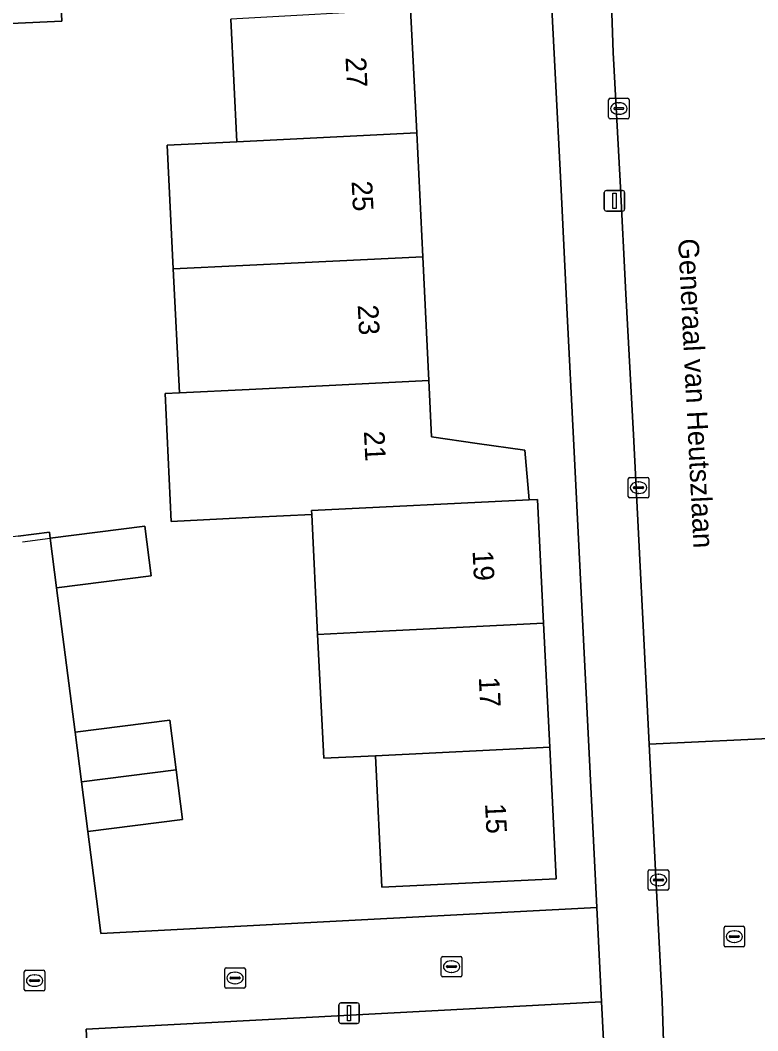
# Model space of a CAD drawing. Extents: x 161084 to 161928, y 385354 to 386522.
# Drawn here: x 161295.55 to 161331.43, y 385920.36 to 385969.55 of the extents above; entities that cross this region are included whole.
import ezdxf

# ---------------------------------------------------------------- set-up
doc = ezdxf.new("R2010")
doc.units = 0
for name, color, linetype in [('IMGEO_Erf', 7, 'Continuous'), ('IMGEO_Kolk', 7, 'Continuous'), ('IMGEO_Lichtmast', 7, 'Continuous'), ('IMGEO_Muur', 7, 'Continuous'), ('IMGEO_Openbare_ruimte_label', 7, 'Continuous'), ('IMGEO_Pand', 7, 'Continuous'), ('IMGEO_Pand_nummerreeks', 7, 'Continuous'), ('IMGEO_Rijbaan_lokaal_open', 7, 'Continuous'), ('IMGEO_Rioolput', 7, 'Continuous'), ('IMGEO_Voetpad_open', 7, 'Continuous')]:
    doc.layers.add(name, color=color, linetype=linetype)

msp = doc.modelspace()

# ---------------------------------------------------------------- linework, layer by layer
at = {"layer": 'IMGEO_Erf'}
for points in [[(161297.389, 385973.184), (161297.57, 385969.502), (161295.099, 385969.385)], [(161295.443, 385944.436), (161296.974, 385944.629), (161297.012, 385944.333), (161301.62, 385944.92), (161301.927, 385942.513), (161297.32, 385941.925), (161298.218, 385934.9), (161302.825, 385935.488), (161303.135, 385933.067), (161303.445, 385930.644), (161298.838, 385930.056), (161299.32, 385926.287), (161299.472, 385925.097), (161323.609, 385926.364), (161322.47, 385949.196), (161322.167, 385955.228), (161321.863, 385961.301), (161321.564, 385967.293), (161321.39, 385970.769)], [(161314.545, 385970.087), (161314.841, 385964.069), (161315.137, 385958.039), (161315.433, 385952.009), (161315.568, 385949.272), (161317.774, 385948.954), (161320.106, 385948.617), (161320.318, 385946.206), (161320.717, 385946.226), (161321.014, 385940.195), (161321.311, 385934.165), (161321.626, 385927.766), (161313.149, 385927.349), (161312.834, 385933.748), (161310.318, 385933.624), (161310.021, 385939.654), (161309.733, 385945.493), (161306.988, 385945.358), (161302.902, 385945.157), (161302.596, 385951.375), (161303.296, 385951.41), (161302.999, 385957.44), (161302.702, 385963.47), (161306.088, 385963.637), (161305.795, 385969.596)], [(161325.018, 385898.655), (161324.711, 385904.648), (161324.394, 385910.84), (161324.09, 385916.792), (161323.835, 385921.765), (161298.756, 385920.449), (161298.899, 385917.584), (161299.144, 385912.692), (161299.404, 385907.511), (161299.448, 385906.638), (161299.751, 385900.585), (161300.054, 385894.529), (161300.357, 385888.476), (161300.63, 385883.012), (161300.661, 385882.421), (161300.891, 385878.117), (161298.585, 385877.992), (161298.584, 385877.782), (161323.674, 385871.676)]]:
    msp.add_lwpolyline(points, dxfattribs=at)
at = {"layer": 'IMGEO_Kolk'}
for p, q in [((161324.174, 385964.824), (161324.174, 385965.676)), ((161324.249, 385965.75), (161325.101, 385965.75)), ((161324.662, 385965.53), (161324.687, 385965.53)), ((161325.175, 385965.676), (161325.175, 385964.824)), ((161324.433, 385965.244), (161324.433, 385965.256)), ((161324.871, 385965.207), (161324.473, 385965.207)), ((161324.476, 385965.293), (161324.874, 385965.293)), ((161324.917, 385965.256), (161324.917, 385965.244)), ((161325.101, 385964.75), (161324.249, 385964.75)), ((161324.685, 385964.97), (161324.66, 385964.97)), ((161325.132, 385946.371), (161325.132, 385947.223)), ((161325.207, 385947.297), (161326.059, 385947.297)), ((161325.434, 385946.84), (161325.832, 385946.84)), ((161325.62, 385947.077), (161325.645, 385947.077)), ((161326.133, 385947.223), (161326.133, 385946.371)), ((161325.391, 385946.791), (161325.391, 385946.803)), ((161325.829, 385946.754), (161325.431, 385946.754)), ((161325.643, 385946.517), (161325.618, 385946.517)), ((161325.875, 385946.803), (161325.875, 385946.791)), ((161326.059, 385946.297), (161325.207, 385946.297)), ((161326.177, 385928.202), (161327.029, 385928.202)), ((161326.102, 385927.276), (161326.102, 385928.128)), ((161326.361, 385927.696), (161326.361, 385927.708)), ((161326.799, 385927.659), (161326.401, 385927.659)), ((161326.404, 385927.745), (161326.802, 385927.745)), ((161326.59, 385927.982), (161326.615, 385927.982)), ((161326.845, 385927.708), (161326.845, 385927.696)), ((161327.103, 385928.128), (161327.103, 385927.276)), ((161327.029, 385927.202), (161326.177, 385927.202)), ((161326.613, 385927.422), (161326.588, 385927.422)), ((161316.038, 385923.06), (161316.038, 385923.912)), ((161316.113, 385923.986), (161316.965, 385923.986)), ((161316.526, 385923.766), (161316.551, 385923.766)), ((161317.039, 385923.912), (161317.039, 385923.06)), ((161305.503, 385922.508), (161305.503, 385923.36)), ((161305.578, 385923.434), (161306.43, 385923.434)), ((161306.504, 385923.36), (161306.504, 385922.508)), ((161316.297, 385923.48), (161316.297, 385923.492)), ((161316.735, 385923.443), (161316.337, 385923.443)), ((161316.34, 385923.529), (161316.738, 385923.529)), ((161316.781, 385923.492), (161316.781, 385923.48)), ((161305.762, 385922.928), (161305.762, 385922.94)), ((161306.2, 385922.891), (161305.802, 385922.891)), ((161305.805, 385922.977), (161306.203, 385922.977)), ((161305.991, 385923.214), (161306.016, 385923.214)), ((161306.246, 385922.94), (161306.246, 385922.928)), ((161316.965, 385922.986), (161316.113, 385922.986)), ((161316.549, 385923.206), (161316.524, 385923.206)), ((161306.43, 385922.434), (161305.578, 385922.434)), ((161306.014, 385922.654), (161305.989, 385922.654))]:
    msp.add_line(p, q, dxfattribs=at)
for points in [[(161324.174, 385964.824), (161324.174, 385965.676)], [(161324.249, 385965.75), (161325.101, 385965.75)], [(161325.175, 385965.676), (161325.175, 385964.824)], [(161325.101, 385964.75), (161324.249, 385964.75)], [(161325.132, 385946.371), (161325.132, 385947.223)], [(161325.207, 385947.297), (161326.059, 385947.297)], [(161326.133, 385947.223), (161326.133, 385946.371)], [(161326.059, 385946.297), (161325.207, 385946.297)], [(161326.177, 385928.202), (161327.029, 385928.202)], [(161326.102, 385927.276), (161326.102, 385928.128)], [(161327.103, 385928.128), (161327.103, 385927.276)], [(161327.029, 385927.202), (161326.177, 385927.202)], [(161316.038, 385923.06), (161316.038, 385923.912)], [(161316.113, 385923.986), (161316.965, 385923.986)], [(161317.039, 385923.912), (161317.039, 385923.06)], [(161305.503, 385922.508), (161305.503, 385923.36)], [(161305.578, 385923.434), (161306.43, 385923.434)], [(161306.504, 385923.36), (161306.504, 385922.508)], [(161316.965, 385922.986), (161316.113, 385922.986)], [(161306.43, 385922.434), (161305.578, 385922.434)]]:
    msp.add_lwpolyline(points, dxfattribs=at)
for centre, radius, start, end in [((161324.251, 385965.674), 0.0765, 91.552, 178.448), ((161324.251, 385965.674), 0.0765, 91.552, 178.448), ((161325.099, 385965.674), 0.0765, 1.552, 88.448), ((161325.099, 385965.674), 0.0765, 1.552, 88.448), ((161324.473, 385965.253), 0.0403, 85.8775, 175.7526), ((161324.47, 385965.243), 0.0366, 178.938, 274.7102), ((161324.874, 385965.25), 0.043, 264.8664, 352.4533), ((161324.878, 385965.255), 0.0386, 1.7309, 96.639), ((161324.251, 385964.826), 0.0765, 181.552, 268.448), ((161324.251, 385964.826), 0.0765, 181.552, 268.448), ((161325.099, 385964.826), 0.0765, 271.552, 358.448), ((161325.099, 385964.826), 0.0765, 271.552, 358.448), ((161325.209, 385947.221), 0.0765, 91.552, 178.448), ((161325.209, 385947.221), 0.0765, 91.552, 178.448), ((161325.431, 385946.8), 0.0403, 85.8775, 175.7526), ((161325.836, 385946.802), 0.0386, 1.7309, 96.639), ((161326.057, 385947.221), 0.0765, 1.552, 88.448), ((161326.057, 385947.221), 0.0765, 1.552, 88.448), ((161325.209, 385946.373), 0.0765, 181.552, 268.448), ((161325.209, 385946.373), 0.0765, 181.552, 268.448), ((161325.428, 385946.79), 0.0366, 178.938, 274.7102), ((161325.832, 385946.797), 0.043, 264.8664, 352.4533), ((161326.057, 385946.373), 0.0765, 271.552, 358.448), ((161326.057, 385946.373), 0.0765, 271.552, 358.448), ((161326.179, 385928.126), 0.0765, 91.552, 178.448), ((161326.179, 385928.126), 0.0765, 91.552, 178.448), ((161327.027, 385928.126), 0.0765, 1.552, 88.448), ((161327.027, 385928.126), 0.0765, 1.552, 88.448), ((161326.401, 385927.705), 0.0403, 85.8775, 175.7526), ((161326.398, 385927.695), 0.0366, 178.938, 274.7102), ((161326.802, 385927.702), 0.043, 264.8664, 352.4533), ((161326.806, 385927.707), 0.0386, 1.7309, 96.639), ((161326.179, 385927.278), 0.0765, 181.552, 268.448), ((161326.179, 385927.278), 0.0765, 181.552, 268.448), ((161327.027, 385927.278), 0.0765, 271.552, 358.448), ((161327.027, 385927.278), 0.0765, 271.552, 358.448), ((161316.115, 385923.91), 0.0765, 91.552, 178.448), ((161316.115, 385923.91), 0.0765, 91.552, 178.448), ((161316.963, 385923.91), 0.0765, 1.552, 88.448), ((161316.963, 385923.91), 0.0765, 1.552, 88.448), ((161305.58, 385923.358), 0.0765, 91.552, 178.448), ((161305.58, 385923.358), 0.0765, 91.552, 178.448), ((161306.428, 385923.358), 0.0765, 1.552, 88.448), ((161306.428, 385923.358), 0.0765, 1.552, 88.448), ((161316.337, 385923.489), 0.0403, 85.8775, 175.7526), ((161316.334, 385923.479), 0.0366, 178.938, 274.7102), ((161316.738, 385923.486), 0.043, 264.8664, 352.4533), ((161316.742, 385923.491), 0.0386, 1.7309, 96.639), ((161305.802, 385922.937), 0.0403, 85.8775, 175.7526), ((161305.799, 385922.927), 0.0366, 178.938, 274.7102), ((161306.203, 385922.934), 0.043, 264.8664, 352.4533), ((161306.207, 385922.939), 0.0386, 1.7309, 96.639), ((161316.115, 385923.062), 0.0765, 181.552, 268.448), ((161316.115, 385923.062), 0.0765, 181.552, 268.448), ((161316.963, 385923.062), 0.0765, 271.552, 358.448), ((161316.963, 385923.062), 0.0765, 271.552, 358.448), ((161305.58, 385922.51), 0.0765, 181.552, 268.448), ((161305.58, 385922.51), 0.0765, 181.552, 268.448), ((161306.428, 385922.51), 0.0765, 271.552, 358.448), ((161306.428, 385922.51), 0.0765, 271.552, 358.448)]:
    msp.add_arc(centre, radius, start, end, dxfattribs=at)
for centre, major_axis, ratio, start_param, end_param in [((161324.661, 385965.25), (-0.387, 0.002), 0.722429, 4.712389, 7.853982), ((161324.686, 385965.25), (-0.39, 0.002), 0.717154, 1.570796, 4.712389), ((161325.619, 385946.797), (-0.387, 0.002), 0.722429, 4.712389, 7.853982), ((161325.644, 385946.797), (-0.39, 0.002), 0.717154, 1.570796, 4.712389), ((161326.589, 385927.702), (-0.387, 0.002), 0.722429, 4.712389, 7.853982), ((161326.614, 385927.702), (-0.39, 0.002), 0.717154, 1.570796, 4.712389), ((161316.525, 385923.486), (-0.387, 0.002), 0.722429, 4.712389, 7.853982), ((161316.55, 385923.486), (-0.39, 0.002), 0.717154, 1.570796, 4.712389), ((161305.99, 385922.934), (-0.387, 0.002), 0.722429, 4.712389, 7.853982), ((161306.015, 385922.934), (-0.39, 0.002), 0.717154, 1.570796, 4.712389)]:
    msp.add_ellipse(centre, major_axis=major_axis, ratio=ratio, start_param=start_param, end_param=end_param, dxfattribs=at)
at = {"layer": 'IMGEO_Lichtmast'}
for p, q in [((161323.967, 385960.359), (161323.967, 385961.159)), ((161323.967, 385961.159), (161323.967, 385960.359)), ((161324.067, 385961.259), (161324.857, 385961.259)), ((161324.857, 385961.259), (161324.067, 385961.259)), ((161324.957, 385961.159), (161324.957, 385960.359)), ((161324.957, 385960.359), (161324.957, 385961.159)), ((161324.857, 385960.259), (161324.067, 385960.259)), ((161324.067, 385960.259), (161324.857, 385960.259)), ((161311.056, 385920.821), (161311.056, 385921.621)), ((161311.056, 385921.621), (161311.056, 385920.821)), ((161311.156, 385921.721), (161311.946, 385921.721)), ((161311.946, 385921.721), (161311.156, 385921.721)), ((161312.046, 385921.621), (161312.046, 385920.821)), ((161312.046, 385920.821), (161312.046, 385921.621)), ((161311.946, 385920.721), (161311.156, 385920.721)), ((161311.156, 385920.721), (161311.946, 385920.721))]:
    msp.add_line(p, q, dxfattribs=at)
for points in [[(161324.387, 385961.134), (161324.537, 385961.134), (161324.537, 385960.384), (161324.387, 385960.384), (161324.387, 385961.134)], [(161311.476, 385921.596), (161311.626, 385921.596), (161311.626, 385920.846), (161311.476, 385920.846), (161311.476, 385921.596)]]:
    msp.add_lwpolyline(points, dxfattribs=at)
for centre, start, end in [((161324.067, 385961.159), 90, 180), ((161324.067, 385961.159), 90, 180), ((161324.857, 385961.159), 0, 90), ((161324.857, 385961.159), 360, 90), ((161324.067, 385960.359), 180, 270), ((161324.067, 385960.359), 180, 270), ((161324.857, 385960.359), 270, 0), ((161324.857, 385960.359), 270, 0), ((161311.156, 385921.621), 90, 180), ((161311.156, 385921.621), 90, 180), ((161311.946, 385921.621), 0, 90), ((161311.946, 385921.621), 360, 90), ((161311.156, 385920.821), 180, 270), ((161311.156, 385920.821), 180, 270), ((161311.946, 385920.821), 270, 0), ((161311.946, 385920.821), 270, 0)]:
    msp.add_arc(centre, 0.1, start, end, dxfattribs=at)
at = {"layer": 'IMGEO_Muur'}
msp.add_lwpolyline([(161295.658, 385944.16), (161297.012, 385944.333)], dxfattribs=at)
at = {"layer": 'IMGEO_Pand'}
for points in [[(161297.389, 385973.184), (161294.922, 385973.062), (161295.087, 385969.634), (161295.099, 385969.385), (161297.57, 385969.502)], [(161314.841, 385964.069), (161314.545, 385970.087), (161305.795, 385969.596), (161306.088, 385963.637)], [(161314.841, 385964.069), (161306.088, 385963.637), (161302.702, 385963.47), (161302.999, 385957.44), (161306.385, 385957.607), (161315.137, 385958.039)], [(161315.137, 385958.039), (161306.385, 385957.607), (161302.999, 385957.44), (161303.296, 385951.41), (161306.682, 385951.577), (161315.433, 385952.009)], [(161320.106, 385948.617), (161317.774, 385948.954), (161315.568, 385949.272), (161315.433, 385952.009), (161306.682, 385951.577), (161303.296, 385951.41), (161302.596, 385951.375), (161302.902, 385945.157), (161306.988, 385945.358), (161309.733, 385945.493), (161309.724, 385945.684), (161320.318, 385946.206)], [(161320.717, 385946.226), (161320.318, 385946.206), (161309.724, 385945.684), (161309.733, 385945.493), (161310.021, 385939.654), (161312.537, 385939.778), (161321.014, 385940.195)], [(161297.32, 385941.925), (161301.927, 385942.513), (161301.62, 385944.92), (161297.012, 385944.333)], [(161321.014, 385940.195), (161312.537, 385939.778), (161310.021, 385939.654), (161310.318, 385933.624), (161312.834, 385933.748), (161321.311, 385934.165)], [(161298.528, 385932.478), (161303.135, 385933.067), (161302.825, 385935.488), (161298.218, 385934.9)], [(161312.834, 385933.748), (161313.149, 385927.349), (161321.626, 385927.766), (161321.311, 385934.165)], [(161303.445, 385930.644), (161303.135, 385933.067), (161298.528, 385932.478), (161298.838, 385930.056)]]:
    msp.add_lwpolyline(points, close=True, dxfattribs=at)
at = {"layer": 'IMGEO_Rijbaan_lokaal_open'}
for points in [[(161322.479, 386037.689), (161322.164, 386037.38), (161321.512, 386036.894), (161321.017, 386036.261), (161320.842, 386035.815), (161320.82, 386035.383), (161321.051, 386032.281), (161322.806, 386000.044), (161323.551, 385986.175), (161323.863, 385979.38), (161324.123, 385974.12), (161324.303, 385970.882), (161324.405, 385967.984), (161324.739, 385961.72), (161325.01, 385956.233), (161325.394, 385949.374), (161326.147, 385934.319), (161333.016, 385934.637)], [(161298.899, 385917.584), (161298.756, 385920.449), (161323.835, 385921.765), (161323.609, 385926.364), (161299.472, 385925.097), (161299.32, 385926.287), (161298.838, 385930.056), (161298.528, 385932.478), (161298.218, 385934.9), (161297.32, 385941.925), (161297.012, 385944.333), (161296.974, 385944.629), (161295.443, 385944.436), (161293.158, 385944.147), (161291.136, 385943.891), (161291.123, 385943.991), (161288.843, 385943.687), (161289.233, 385940.813), (161289.624, 385938.463), (161290.611, 385929.842), (161291.271, 385924.072), (161291.317, 385923.696), (161291.786, 385923.756), (161292.404, 385918.912)]]:
    msp.add_lwpolyline(points, dxfattribs=at)
msp.add_lwpolyline([(161333.751, 385921.597), (161333.463, 385926.563), (161333.357, 385926.589), (161333.016, 385934.637), (161326.147, 385934.319), (161326.504, 385927.19), (161326.775, 385921.826), (161326.911, 385917.871), (161327.272, 385911.086), (161327.453, 385906.058), (161327.894, 385899.154), (161328.221, 385893.233), (161328.611, 385886.679), (161328.848, 385880.052), (161335.848, 385880.425), (161334.76, 385903.056), (161334.753, 385903.342)], close=True, dxfattribs=at)
at = {"layer": 'IMGEO_Rioolput'}
for p, q in [((161329.792, 385924.522), (161329.792, 385925.374)), ((161329.867, 385925.448), (161330.719, 385925.448)), ((161330.28, 385925.228), (161330.305, 385925.228)), ((161330.793, 385925.374), (161330.793, 385924.522)), ((161330.051, 385924.942), (161330.051, 385924.954)), ((161330.489, 385924.905), (161330.091, 385924.905)), ((161330.094, 385924.991), (161330.492, 385924.991)), ((161330.535, 385924.954), (161330.535, 385924.942)), ((161330.719, 385924.448), (161329.867, 385924.448)), ((161330.303, 385924.668), (161330.278, 385924.668)), ((161295.748, 385922.381), (161295.748, 385923.233)), ((161295.823, 385923.307), (161296.675, 385923.307)), ((161296.749, 385923.233), (161296.749, 385922.381)), ((161296.007, 385922.801), (161296.007, 385922.813)), ((161296.445, 385922.764), (161296.047, 385922.764)), ((161296.05, 385922.85), (161296.448, 385922.85)), ((161296.236, 385923.087), (161296.261, 385923.087)), ((161296.491, 385922.813), (161296.491, 385922.801)), ((161296.675, 385922.307), (161295.823, 385922.307)), ((161296.259, 385922.527), (161296.234, 385922.527))]:
    msp.add_line(p, q, dxfattribs=at)
for points in [[(161329.792, 385924.522), (161329.792, 385925.374)], [(161329.867, 385925.448), (161330.719, 385925.448)], [(161330.793, 385925.374), (161330.793, 385924.522)], [(161330.719, 385924.448), (161329.867, 385924.448)], [(161295.748, 385922.381), (161295.748, 385923.233)], [(161295.823, 385923.307), (161296.675, 385923.307)], [(161296.749, 385923.233), (161296.749, 385922.381)], [(161296.675, 385922.307), (161295.823, 385922.307)]]:
    msp.add_lwpolyline(points, dxfattribs=at)
for centre, radius, start, end in [((161329.869, 385925.372), 0.0765, 91.552, 178.448), ((161329.869, 385925.372), 0.0765, 91.552, 178.448), ((161330.717, 385925.372), 0.0765, 1.552, 88.448), ((161330.717, 385925.372), 0.0765, 1.552, 88.448), ((161330.091, 385924.951), 0.0403, 85.8775, 175.7526), ((161330.088, 385924.941), 0.0366, 178.938, 274.7102), ((161330.492, 385924.948), 0.043, 264.8664, 352.4533), ((161330.496, 385924.953), 0.0386, 1.7309, 96.639), ((161329.869, 385924.524), 0.0765, 181.552, 268.448), ((161329.869, 385924.524), 0.0765, 181.552, 268.448), ((161330.717, 385924.524), 0.0765, 271.552, 358.448), ((161330.717, 385924.524), 0.0765, 271.552, 358.448), ((161295.825, 385923.231), 0.0765, 91.552, 178.448), ((161295.825, 385923.231), 0.0765, 91.552, 178.448), ((161296.673, 385923.231), 0.0765, 1.552, 88.448), ((161296.673, 385923.231), 0.0765, 1.552, 88.448), ((161296.047, 385922.81), 0.0403, 85.8775, 175.7526), ((161296.044, 385922.8), 0.0366, 178.938, 274.7102), ((161296.448, 385922.807), 0.043, 264.8664, 352.4533), ((161296.452, 385922.812), 0.0386, 1.7309, 96.639), ((161295.825, 385922.383), 0.0765, 181.552, 268.448), ((161295.825, 385922.383), 0.0765, 181.552, 268.448), ((161296.673, 385922.383), 0.0765, 271.552, 358.448), ((161296.673, 385922.383), 0.0765, 271.552, 358.448)]:
    msp.add_arc(centre, radius, start, end, dxfattribs=at)
for centre, major_axis, ratio, start_param, end_param in [((161330.279, 385924.948), (-0.387, 0.002), 0.722429, 4.712389, 7.853982), ((161330.304, 385924.948), (-0.39, 0.002), 0.717154, 1.570796, 4.712389), ((161296.235, 385922.807), (-0.387, 0.002), 0.722429, 4.712389, 7.853982), ((161296.26, 385922.807), (-0.39, 0.002), 0.717154, 1.570796, 4.712389)]:
    msp.add_ellipse(centre, major_axis=major_axis, ratio=ratio, start_param=start_param, end_param=end_param, dxfattribs=at)
at = {"layer": 'IMGEO_Voetpad_open'}
for points in [[(161321.39, 385970.769), (161321.564, 385967.293), (161321.863, 385961.301), (161322.167, 385955.228), (161322.47, 385949.196), (161323.609, 385926.364), (161323.835, 385921.765), (161324.09, 385916.792)], [(161325.01, 385956.233), (161324.739, 385961.72), (161324.405, 385967.984), (161324.303, 385970.882)], [(161329.125, 385873.973), (161329.041, 385877.041), (161328.848, 385880.052), (161328.611, 385886.679), (161328.221, 385893.233), (161327.894, 385899.154), (161327.453, 385906.058), (161327.272, 385911.086), (161326.911, 385917.871), (161326.775, 385921.826), (161326.504, 385927.19), (161326.147, 385934.319), (161325.394, 385949.374), (161325.01, 385956.233)]]:
    msp.add_lwpolyline(points, dxfattribs=at)

# ---------------------------------------------------------------- texts
at = {"layer": 'IMGEO_Openbare_ruimte_label'}
msp.add_text('Generaal van Heutszlaan', height=1, rotation=272.8653, dxfattribs=at).set_placement((161327.558, 385958.901))
at = {"layer": 'IMGEO_Pand_nummerreeks'}
for s, rotation, p in [('27', 272.8146, (161311.376, 385967.738)), ('25', 272.813, (161311.673, 385961.711)), ('23', 272.813, (161311.969, 385955.685)), ('21', 272.813, (161312.271, 385949.545)), ('19', 272.8187, (161317.557, 385943.723)), ('17', 272.8187, (161317.86, 385937.569)), ('15', 272.8191, (161318.163, 385931.416))]:
    msp.add_text(s, height=1, rotation=rotation, dxfattribs=at).set_placement(p)

doc.saveas('drawing.dxf')
